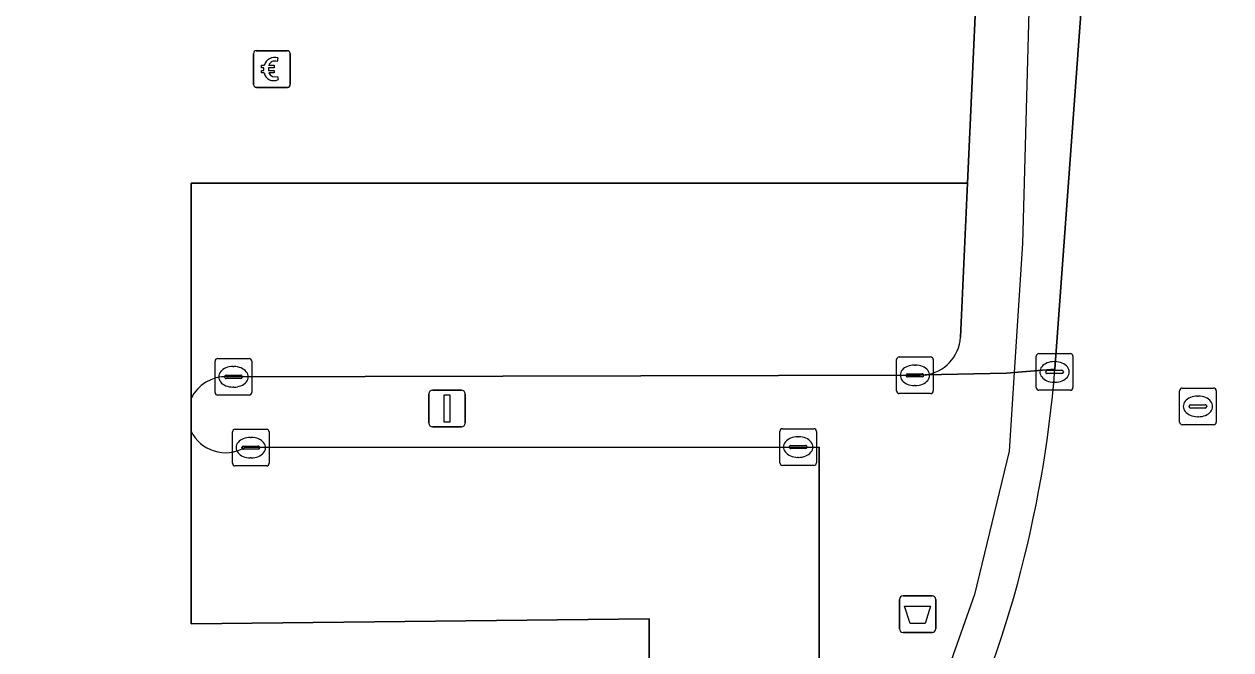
# Model space of a CAD drawing. Extents: x 160203 to 161530, y 379528 to 381797.
# Drawn here: x 161164.86 to 161197.75, y 380857.23 to 380874.29 of the extents above; entities that cross this region are included whole.
import ezdxf

# ---------------------------------------------------------------- set-up
doc = ezdxf.new("R2010")
doc.units = 0
for name, color, linetype in [('IMGEO_Afvalbak', 7, 'Continuous'), ('IMGEO_Betaalautomaat', 7, 'Continuous'), ('IMGEO_Hek', 7, 'Continuous'), ('IMGEO_Kolk', 7, 'Continuous'), ('IMGEO_Lichtmast', 7, 'Continuous'), ('IMGEO_Parkeervlak_gesloten', 7, 'Continuous'), ('IMGEO_Parkeervlak_open', 7, 'Continuous'), ('IMGEO_Rijbaan_lokaal_gesloten', 7, 'Continuous'), ('IMGEO_Rijbaan_lokaal_open', 7, 'Continuous'), ('IMGEO_Rioolput', 7, 'Continuous'), ('IMGEO_Verkeerseiland_open', 7, 'Continuous'), ('IMGEO_Voetpad_open', 7, 'Continuous')]:
    doc.layers.add(name, color=color, linetype=linetype)

msp = doc.modelspace()

# ---------------------------------------------------------------- linework, layer by layer
at = {"layer": 'IMGEO_Afvalbak'}
for p, q in [((161188.818, 380858.705), (161189.608, 380858.705)), ((161189.608, 380858.705), (161188.818, 380858.705)), ((161188.718, 380857.805), (161188.718, 380858.605)), ((161188.718, 380858.605), (161188.718, 380857.805)), ((161189.708, 380858.605), (161189.708, 380857.805)), ((161189.708, 380857.805), (161189.708, 380858.605)), ((161189.608, 380857.705), (161188.818, 380857.705)), ((161188.818, 380857.705), (161189.608, 380857.705))]:
    msp.add_line(p, q, dxfattribs=at)
msp.add_lwpolyline([(161188.861, 380858.419), (161189.565, 380858.419), (161189.416, 380857.949), (161189.01, 380857.949), (161188.861, 380858.419)], dxfattribs=at)
for centre, start, end in [((161188.818, 380858.605), 90, 180), ((161188.818, 380858.605), 90, 180), ((161189.608, 380858.605), 0, 90), ((161189.608, 380858.605), 360, 90), ((161188.818, 380857.805), 180, 270), ((161188.818, 380857.805), 180, 270), ((161189.608, 380857.805), 270, 0), ((161189.608, 380857.805), 270, 0)]:
    msp.add_arc(centre, 0.1, start, end, dxfattribs=at)
at = {"layer": 'IMGEO_Betaalautomaat'}
for p, q in [((161171.191, 380873.562), (161172.032, 380873.562)), ((161172.032, 380873.562), (161171.191, 380873.562)), ((161171.116, 380872.638), (161171.116, 380873.479)), ((161171.116, 380873.479), (161171.116, 380872.638)), ((161171.778, 380873.367), (161171.761, 380873.267)), ((161172.115, 380873.488), (161172.115, 380872.647)), ((161172.115, 380872.647), (161172.115, 380873.488)), ((161171.399, 380873.026), (161171.399, 380873.094)), ((161171.52, 380873.094), (161171.52, 380873.026)), ((161171.765, 380872.861), (161171.787, 380872.774)), ((161172.041, 380872.563), (161171.2, 380872.563)), ((161171.2, 380872.563), (161172.041, 380872.563))]:
    msp.add_line(p, q, dxfattribs=at)
for points in [[(161171.399, 380873.094), (161171.33, 380873.094), (161171.33, 380873.163), (161171.409, 380873.163)], [(161171.404, 380872.957), (161171.33, 380872.957), (161171.33, 380873.026), (161171.399, 380873.026)], [(161171.531, 380873.163), (161171.678, 380873.163), (161171.678, 380873.094), (161171.52, 380873.094)], [(161171.52, 380873.026), (161171.678, 380873.026), (161171.678, 380872.957), (161171.534, 380872.957)]]:
    msp.add_lwpolyline(points, dxfattribs=at)
for centre, radius, start, end in [((161171.194, 380873.485), 0.0779, 92.4484, 184.2845), ((161171.194, 380873.485), 0.0779, 92.4484, 184.2845), ((161172.038, 380873.485), 0.0779, 2.4484, 94.2845), ((161172.038, 380873.485), 0.0779, 2.4484, 94.2845), ((161171.692, 380873.087), 0.293, 73.014, 165.0139), ((161171.698, 380873.1), 0.179, 69.3236, 159.5683), ((161171.665, 380873.012), 0.267, 191.8096, 297.0389), ((161171.698, 380873.027), 0.179, 202.7625, 291.8693), ((161171.194, 380872.641), 0.0779, 182.4484, 274.2845), ((161171.194, 380872.641), 0.0779, 182.4484, 274.2845), ((161172.038, 380872.641), 0.0779, 272.4484, 4.2845), ((161172.038, 380872.641), 0.0779, 272.4484, 4.2845)]:
    msp.add_arc(centre, radius, start, end, dxfattribs=at)
at = {"layer": 'IMGEO_Hek'}
for points in [[(161191.319, 380882.635), (161192.46, 380882.635), (161192.073, 380868.308), (161191.847, 380864.792)], [(161191.847, 380864.792), (161191.709, 380862.642), (161190.763, 380858.735), (161189.706, 380855.733), (161188.395, 380853.089), (161185.19, 380848.262), (161182.23, 380845.042)]]:
    msp.add_lwpolyline(points, dxfattribs=at)
at = {"layer": 'IMGEO_Kolk'}
for p, q in [((161192.522, 380865.306), (161193.374, 380865.306)), ((161170.067, 380864.246), (161170.067, 380865.098)), ((161170.142, 380865.172), (161170.994, 380865.172)), ((161170.555, 380864.952), (161170.58, 380864.952)), ((161171.068, 380865.098), (161171.068, 380864.246)), ((161188.641, 380864.288), (161188.641, 380865.14)), ((161188.716, 380865.214), (161189.568, 380865.214)), ((161189.129, 380864.994), (161189.154, 380864.994)), ((161189.642, 380865.14), (161189.642, 380864.288)), ((161192.447, 380864.38), (161192.447, 380865.232)), ((161192.935, 380865.086), (161192.96, 380865.086)), ((161193.448, 380865.232), (161193.448, 380864.38)), ((161170.326, 380864.666), (161170.326, 380864.678)), ((161170.764, 380864.629), (161170.366, 380864.629)), ((161170.369, 380864.715), (161170.767, 380864.715)), ((161170.81, 380864.678), (161170.81, 380864.666)), ((161188.9, 380864.708), (161188.9, 380864.72)), ((161189.338, 380864.671), (161188.94, 380864.671)), ((161188.943, 380864.757), (161189.341, 380864.757)), ((161189.384, 380864.72), (161189.384, 380864.708)), ((161192.706, 380864.8), (161192.706, 380864.812)), ((161193.144, 380864.763), (161192.746, 380864.763)), ((161192.749, 380864.849), (161193.147, 380864.849)), ((161193.19, 380864.812), (161193.19, 380864.8)), ((161170.578, 380864.392), (161170.553, 380864.392)), ((161189.152, 380864.434), (161189.127, 380864.434)), ((161193.374, 380864.306), (161192.522, 380864.306)), ((161192.958, 380864.526), (161192.933, 380864.526)), ((161170.994, 380864.172), (161170.142, 380864.172)), ((161189.568, 380864.214), (161188.716, 380864.214)), ((161170.541, 380862.316), (161170.541, 380863.168)), ((161170.616, 380863.242), (161171.468, 380863.242)), ((161171.029, 380863.022), (161171.054, 380863.022)), ((161171.542, 380863.168), (161171.542, 380862.316)), ((161185.459, 380862.331), (161185.459, 380863.183)), ((161185.534, 380863.257), (161186.386, 380863.257)), ((161185.947, 380863.037), (161185.972, 380863.037)), ((161186.46, 380863.183), (161186.46, 380862.331)), ((161170.8, 380862.736), (161170.8, 380862.748)), ((161171.238, 380862.699), (161170.84, 380862.699)), ((161170.843, 380862.785), (161171.241, 380862.785)), ((161171.284, 380862.748), (161171.284, 380862.736)), ((161185.718, 380862.751), (161185.718, 380862.763)), ((161186.156, 380862.714), (161185.758, 380862.714)), ((161185.761, 380862.8), (161186.159, 380862.8)), ((161186.202, 380862.763), (161186.202, 380862.751)), ((161171.052, 380862.462), (161171.027, 380862.462)), ((161185.97, 380862.477), (161185.945, 380862.477)), ((161171.468, 380862.242), (161170.616, 380862.242)), ((161186.386, 380862.257), (161185.534, 380862.257))]:
    msp.add_line(p, q, dxfattribs=at)
for points in [[(161192.522, 380865.306), (161193.374, 380865.306)], [(161170.067, 380864.246), (161170.067, 380865.098)], [(161170.142, 380865.172), (161170.994, 380865.172)], [(161171.068, 380865.098), (161171.068, 380864.246)], [(161188.641, 380864.288), (161188.641, 380865.14)], [(161188.716, 380865.214), (161189.568, 380865.214)], [(161189.642, 380865.14), (161189.642, 380864.288)], [(161192.447, 380864.38), (161192.447, 380865.232)], [(161193.448, 380865.232), (161193.448, 380864.38)], [(161193.374, 380864.306), (161192.522, 380864.306)], [(161170.994, 380864.172), (161170.142, 380864.172)], [(161189.568, 380864.214), (161188.716, 380864.214)], [(161170.541, 380862.316), (161170.541, 380863.168)], [(161170.616, 380863.242), (161171.468, 380863.242)], [(161171.542, 380863.168), (161171.542, 380862.316)], [(161185.459, 380862.331), (161185.459, 380863.183)], [(161185.534, 380863.257), (161186.386, 380863.257)], [(161186.46, 380863.183), (161186.46, 380862.331)], [(161171.468, 380862.242), (161170.616, 380862.242)], [(161186.386, 380862.257), (161185.534, 380862.257)]]:
    msp.add_lwpolyline(points, dxfattribs=at)
for centre, radius, start, end in [((161192.524, 380865.23), 0.0765, 91.552, 178.448), ((161192.524, 380865.23), 0.0765, 91.552, 178.448), ((161193.372, 380865.23), 0.0765, 1.552, 88.448), ((161193.372, 380865.23), 0.0765, 1.552, 88.448), ((161170.144, 380865.096), 0.0765, 91.552, 178.448), ((161170.144, 380865.096), 0.0765, 91.552, 178.448), ((161170.992, 380865.096), 0.0765, 1.552, 88.448), ((161170.992, 380865.096), 0.0765, 1.552, 88.448), ((161188.718, 380865.138), 0.0765, 91.552, 178.448), ((161188.718, 380865.138), 0.0765, 91.552, 178.448), ((161189.566, 380865.138), 0.0765, 1.552, 88.448), ((161189.566, 380865.138), 0.0765, 1.552, 88.448), ((161170.366, 380864.675), 0.0403, 85.8775, 175.7526), ((161170.363, 380864.665), 0.0366, 178.938, 274.7102), ((161170.767, 380864.672), 0.043, 264.8664, 352.4533), ((161170.771, 380864.677), 0.0386, 1.7309, 96.639), ((161188.94, 380864.717), 0.0403, 85.8775, 175.7526), ((161188.937, 380864.707), 0.0366, 178.938, 274.7102), ((161189.341, 380864.714), 0.043, 264.8664, 352.4533), ((161189.345, 380864.719), 0.0386, 1.7309, 96.639), ((161192.746, 380864.809), 0.0403, 85.8775, 175.7526), ((161192.743, 380864.799), 0.0366, 178.938, 274.7102), ((161193.147, 380864.806), 0.043, 264.8664, 352.4533), ((161193.151, 380864.811), 0.0386, 1.7309, 96.639), ((161188.718, 380864.29), 0.0765, 181.552, 268.448), ((161188.718, 380864.29), 0.0765, 181.552, 268.448), ((161189.566, 380864.29), 0.0765, 271.552, 358.448), ((161189.566, 380864.29), 0.0765, 271.552, 358.448), ((161192.524, 380864.382), 0.0765, 181.552, 268.448), ((161192.524, 380864.382), 0.0765, 181.552, 268.448), ((161193.372, 380864.382), 0.0765, 271.552, 358.448), ((161193.372, 380864.382), 0.0765, 271.552, 358.448), ((161170.144, 380864.248), 0.0765, 181.552, 268.448), ((161170.144, 380864.248), 0.0765, 181.552, 268.448), ((161170.992, 380864.248), 0.0765, 271.552, 358.448), ((161170.992, 380864.248), 0.0765, 271.552, 358.448), ((161170.618, 380863.166), 0.0765, 91.552, 178.448), ((161170.618, 380863.166), 0.0765, 91.552, 178.448), ((161171.466, 380863.166), 0.0765, 1.552, 88.448), ((161171.466, 380863.166), 0.0765, 1.552, 88.448), ((161185.536, 380863.181), 0.0765, 91.552, 178.448), ((161185.536, 380863.181), 0.0765, 91.552, 178.448), ((161186.384, 380863.181), 0.0765, 1.552, 88.448), ((161186.384, 380863.181), 0.0765, 1.552, 88.448), ((161170.84, 380862.745), 0.0403, 85.8775, 175.7526), ((161170.837, 380862.735), 0.0366, 178.938, 274.7102), ((161171.241, 380862.742), 0.043, 264.8664, 352.4533), ((161171.245, 380862.747), 0.0386, 1.7309, 96.639), ((161185.758, 380862.76), 0.0403, 85.8775, 175.7526), ((161185.755, 380862.75), 0.0366, 178.938, 274.7102), ((161186.159, 380862.757), 0.043, 264.8664, 352.4533), ((161186.163, 380862.762), 0.0386, 1.7309, 96.639), ((161170.618, 380862.318), 0.0765, 181.552, 268.448), ((161170.618, 380862.318), 0.0765, 181.552, 268.448), ((161171.466, 380862.318), 0.0765, 271.552, 358.448), ((161171.466, 380862.318), 0.0765, 271.552, 358.448), ((161185.536, 380862.333), 0.0765, 181.552, 268.448), ((161185.536, 380862.333), 0.0765, 181.552, 268.448), ((161186.384, 380862.333), 0.0765, 271.552, 358.448), ((161186.384, 380862.333), 0.0765, 271.552, 358.448)]:
    msp.add_arc(centre, radius, start, end, dxfattribs=at)
for centre, major_axis, ratio, start_param, end_param in [((161170.554, 380864.672), (-0.387, 0.002), 0.722429, 4.712389, 7.853982), ((161170.579, 380864.672), (-0.39, 0.002), 0.717154, 1.570796, 4.712389), ((161189.128, 380864.714), (-0.387, 0.002), 0.722429, 4.712389, 7.853982), ((161189.153, 380864.714), (-0.39, 0.002), 0.717154, 1.570796, 4.712389), ((161192.934, 380864.806), (-0.387, 0.002), 0.722429, 4.712389, 7.853982), ((161192.959, 380864.806), (-0.39, 0.002), 0.717154, 1.570796, 4.712389), ((161171.028, 380862.742), (-0.387, 0.002), 0.722429, 4.712389, 7.853982), ((161171.053, 380862.742), (-0.39, 0.002), 0.717154, 1.570796, 4.712389), ((161185.946, 380862.757), (-0.387, 0.002), 0.722429, 4.712389, 7.853982), ((161185.971, 380862.757), (-0.39, 0.002), 0.717154, 1.570796, 4.712389)]:
    msp.add_ellipse(centre, major_axis=major_axis, ratio=ratio, start_param=start_param, end_param=end_param, dxfattribs=at)
at = {"layer": 'IMGEO_Lichtmast'}
for p, q in [((161175.994, 380864.307), (161176.784, 380864.307)), ((161176.784, 380864.307), (161175.994, 380864.307)), ((161175.894, 380863.407), (161175.894, 380864.207)), ((161175.894, 380864.207), (161175.894, 380863.407)), ((161176.884, 380864.207), (161176.884, 380863.407)), ((161176.884, 380863.407), (161176.884, 380864.207)), ((161176.784, 380863.307), (161175.994, 380863.307)), ((161175.994, 380863.307), (161176.784, 380863.307))]:
    msp.add_line(p, q, dxfattribs=at)
msp.add_lwpolyline([(161176.314, 380864.182), (161176.464, 380864.182), (161176.464, 380863.432), (161176.314, 380863.432), (161176.314, 380864.182)], dxfattribs=at)
for centre, start, end in [((161175.994, 380864.207), 90, 180), ((161175.994, 380864.207), 90, 180), ((161176.784, 380864.207), 0, 90), ((161176.784, 380864.207), 360, 90), ((161175.994, 380863.407), 180, 270), ((161175.994, 380863.407), 180, 270), ((161176.784, 380863.407), 270, 0), ((161176.784, 380863.407), 270, 0)]:
    msp.add_arc(centre, 0.1, start, end, dxfattribs=at)
at = {"layer": 'IMGEO_Parkeervlak_gesloten'}
for points in [[(161190.382, 380865.752), (161190.574, 380869.951), (161169.414, 380869.951), (161169.414, 380864.082)], [(161170.393, 380864.673), (161189.184, 380864.718), (161189.282, 380864.718), (161189.416, 380864.722)]]:
    msp.add_lwpolyline(points, dxfattribs=at)
for centre, radius, start, end in [((161189.269, 380865.828), 1.116, 277.5706, 356.1024), ((161170.35, 380863.638), 1.036, 87.6319, 154.605)]:
    msp.add_arc(centre, radius, start, end, dxfattribs=at)
at = {"layer": 'IMGEO_Parkeervlak_open'}
for points in [[(161169.414, 380863.195), (161169.414, 380857.943), (161181.899, 380858.079), (161181.899, 380851.085), (161168.832, 380851.085), (161168.832, 380845.637)], [(161186.531, 380859.745), (161186.534, 380862.757), (161170.867, 380862.741)], [(161186.523, 380851.861), (161186.531, 380859.745)]]:
    msp.add_lwpolyline(points, dxfattribs=at)
msp.add_arc((161170.35, 380863.639), 1.036, 205.3636, 299.9329, dxfattribs=at)
at = {"layer": 'IMGEO_Rijbaan_lokaal_gesloten'}
msp.add_lwpolyline([(161202.822, 380904.76), (161194.289, 380905.667), (161194.947, 380901.276), (161194.877, 380899.697), (161194.834, 380896.118), (161194.066, 380882.316), (161193.758, 380875.817), (161192.955, 380864.878)], dxfattribs=at)
msp.add_arc((161161.154, 380867.407), 31.902, 312.8364, 355.4525, dxfattribs=at)
at = {"layer": 'IMGEO_Rijbaan_lokaal_open'}
msp.add_lwpolyline([(161168.832, 380845.637), (161168.832, 380851.085), (161181.899, 380851.085), (161181.899, 380858.079), (161169.414, 380857.943), (161169.414, 380863.195), (161169.414, 380864.082), (161169.414, 380869.951), (161190.574, 380869.951), (161190.893, 380876.912), (161024.332, 380876.912), (161024.332, 380881.333), (161024.208, 380881.179), (161010.548, 380853.369), (161008.225, 380848.64), (161000.089, 380832.075), (161050.739, 380832.156), (161050.659, 380826.754), (161049.884, 380826.754)], dxfattribs=at)
at = {"layer": 'IMGEO_Rioolput'}
for p, q in [((161196.354, 380863.439), (161196.354, 380864.291)), ((161196.429, 380864.365), (161197.281, 380864.365)), ((161197.355, 380864.291), (161197.355, 380863.439)), ((161196.842, 380864.145), (161196.867, 380864.145)), ((161196.613, 380863.859), (161196.613, 380863.871)), ((161197.051, 380863.822), (161196.653, 380863.822)), ((161196.656, 380863.908), (161197.054, 380863.908)), ((161197.097, 380863.871), (161197.097, 380863.859)), ((161197.281, 380863.365), (161196.429, 380863.365)), ((161196.865, 380863.585), (161196.84, 380863.585))]:
    msp.add_line(p, q, dxfattribs=at)
for points in [[(161196.354, 380863.439), (161196.354, 380864.291)], [(161196.429, 380864.365), (161197.281, 380864.365)], [(161197.355, 380864.291), (161197.355, 380863.439)], [(161197.281, 380863.365), (161196.429, 380863.365)]]:
    msp.add_lwpolyline(points, dxfattribs=at)
for centre, radius, start, end in [((161196.431, 380864.289), 0.0765, 91.552, 178.448), ((161196.431, 380864.289), 0.0765, 91.552, 178.448), ((161197.279, 380864.289), 0.0765, 1.552, 88.448), ((161197.279, 380864.289), 0.0765, 1.552, 88.448), ((161196.653, 380863.868), 0.0403, 85.8775, 175.7526), ((161196.65, 380863.858), 0.0366, 178.938, 274.7102), ((161197.054, 380863.865), 0.043, 264.8664, 352.4533), ((161197.058, 380863.87), 0.0386, 1.7309, 96.639), ((161196.431, 380863.441), 0.0765, 181.552, 268.448), ((161196.431, 380863.441), 0.0765, 181.552, 268.448), ((161197.279, 380863.441), 0.0765, 271.552, 358.448), ((161197.279, 380863.441), 0.0765, 271.552, 358.448)]:
    msp.add_arc(centre, radius, start, end, dxfattribs=at)
for centre, major_axis, ratio, start_param, end_param in [((161196.841, 380863.865), (-0.387, 0.002), 0.722429, 4.712389, 7.853982), ((161196.866, 380863.865), (-0.39, 0.002), 0.717154, 1.570796, 4.712389)]:
    msp.add_ellipse(centre, major_axis=major_axis, ratio=ratio, start_param=start_param, end_param=end_param, dxfattribs=at)
at = {"layer": 'IMGEO_Verkeerseiland_open'}
for points in [[(161192.955, 380864.878), (161191.847, 380864.792), (161191.633, 380864.775), (161189.416, 380864.722), (161189.282, 380864.718), (161189.184, 380864.718), (161170.393, 380864.673)], [(161169.414, 380864.082), (161169.414, 380863.195)], [(161170.867, 380862.741), (161186.534, 380862.757), (161186.531, 380859.745), (161186.523, 380851.861)]]:
    msp.add_lwpolyline(points, dxfattribs=at)
for centre, radius, start, end in [((161170.35, 380863.638), 1.036, 87.6319, 154.605), ((161161.154, 380867.407), 31.902, 312.8364, 355.4525), ((161170.35, 380863.639), 1.036, 205.3636, 299.9329)]:
    msp.add_arc(centre, radius, start, end, dxfattribs=at)
at = {"layer": 'IMGEO_Voetpad_open'}
for points in [[(161192.226, 380899.159), (161192.118, 380897.334), (161192.068, 380896.334), (161191.851, 380892.012), (161191.741, 380886.101), (161191.486, 380884.007), (161191.341, 380882.812), (161191.319, 380882.635), (161191.057, 380880.481), (161190.893, 380876.912), (161190.574, 380869.951), (161190.382, 380865.752)], [(161189.416, 380864.722), (161191.633, 380864.775), (161191.847, 380864.792), (161192.955, 380864.878), (161193.758, 380875.817), (161194.066, 380882.316), (161194.834, 380896.118)]]:
    msp.add_lwpolyline(points, dxfattribs=at)
msp.add_arc((161189.269, 380865.828), 1.116, 277.5706, 356.1024, dxfattribs=at)

doc.saveas('drawing.dxf')
